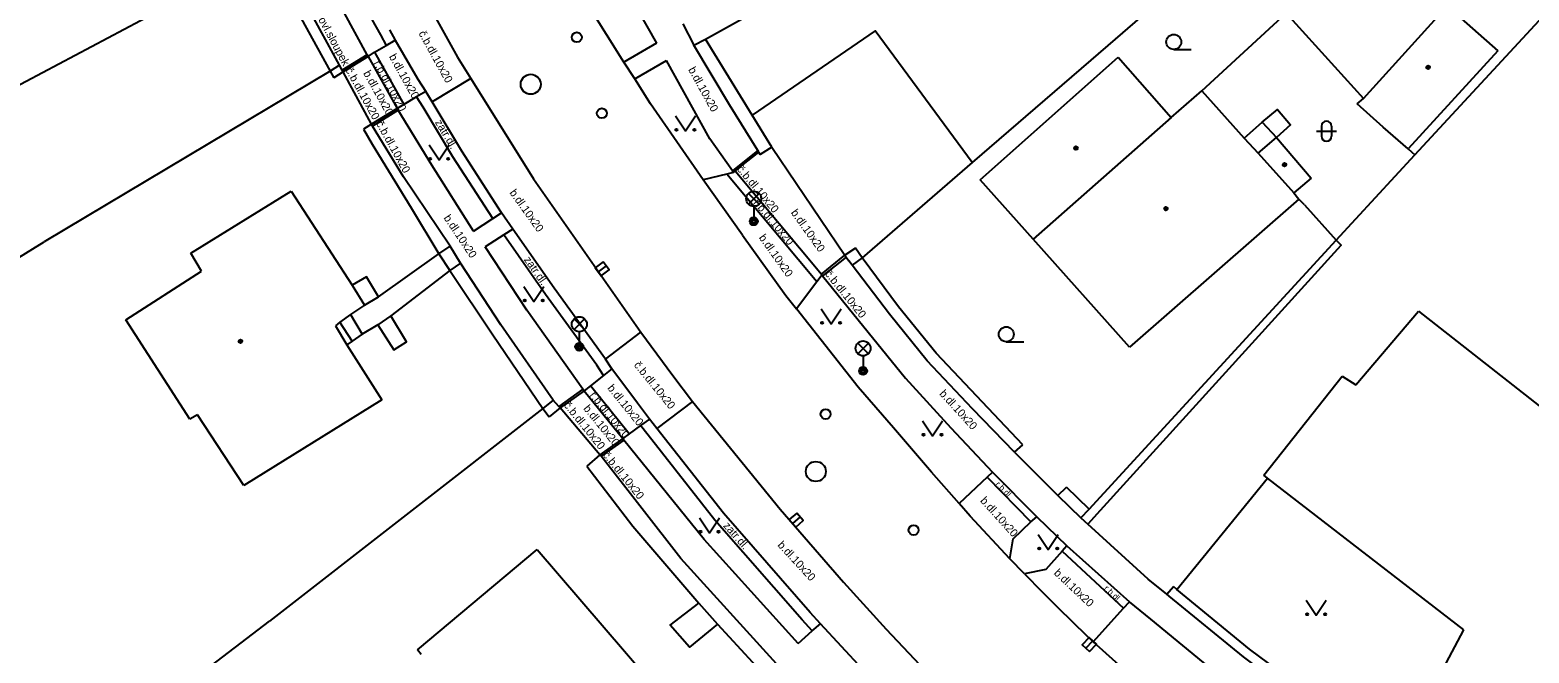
# Model space of a CAD drawing. Extents: x -600309 to -598967, y -1161267 to -1160292.
# Drawn here: x -599896.6 to -599821.6, y -1160568.7 to -1160537.6 of the extents above; entities that cross this region are included whole.
import ezdxf

# ---------------------------------------------------------------- set-up
doc = ezdxf.new("R2010")
doc.units = 0
for name, color, linetype in [('Level 10', 7, 'Continuous'), ('Level 11', 7, 'Continuous'), ('Level 27', 7, 'Continuous'), ('Level 28', 7, 'Continuous'), ('Level 33', 7, 'Continuous'), ('Level 36', 7, 'Continuous'), ('Level 39', 7, 'Continuous'), ('Level 40', 7, 'Continuous'), ('Level 42', 7, 'Continuous'), ('Level 5', 7, 'Continuous'), ('Level 51', 7, 'Continuous'), ('Level 7', 7, 'Continuous'), ('Level 8', 7, 'Continuous')]:
    doc.layers.add(name, color=color, linetype=linetype)

msp = doc.modelspace()

# ---------------------------------------------------------------- linework, layer by layer
at = {"layer": 'Level 10'}
for points in [[(-599860.95, -1160547.85), (-599862.92, -1160545.08), (-599865.55, -1160541.29), (-599866.34, -1160540.03), (-599866.88, -1160539.2), (-599868.62, -1160536.43), (-599869.23, -1160535.39), (-599870.41, -1160533.35), (-599873.09, -1160528.68)], [(-599876.62, -1160536.41), (-599875.2, -1160538.95), (-599874.54, -1160540.02)], [(-599874.54, -1160540.02), (-599876.46, -1160541.18)], [(-599867.8, -1160554.06), (-599870.37, -1160550.51), (-599872.43, -1160547.56), (-599873, -1160546.73), (-599874.98, -1160543.65), (-599876.46, -1160541.18)], [(-599860.95, -1160547.85), (-599858.79, -1160550.87), (-599858.26, -1160551.53)], [(-599855.18, -1160555.45), (-599858.26, -1160551.53)], [(-599867.8, -1160554.06), (-599866.04, -1160552.7)], [(-599866.04, -1160552.7), (-599864.43, -1160554.87), (-599863.46, -1160556.17)], [(-599853.41, -1160557.49), (-599855.18, -1160555.45)], [(-599863.46, -1160556.17), (-599865.24, -1160557.52)], [(-599853.91, -1160570.69), (-599857.06, -1160567.28), (-599857.57, -1160566.72), (-599861.91, -1160561.76), (-599865.24, -1160557.52)], [(-599851.51, -1160559.71), (-599853.41, -1160557.49)], [(-599847.59, -1160564.04), (-599849.57, -1160561.9), (-599850.12, -1160561.27), (-599851.51, -1160559.71)], [(-599846.86, -1160564.78), (-599847.59, -1160564.04)], [(-599846.86, -1160564.78), (-599845.97, -1160565.68), (-599845.16, -1160566.5)], [(-599843.75, -1160567.88), (-599845.16, -1160566.5)], [(-599840.81, -1160570.5), (-599842.3, -1160569.21), (-599843.42, -1160568.19), (-599843.75, -1160567.88)]]:
    msp.add_lwpolyline(points, dxfattribs=at)
at = {"layer": 'Level 11'}
for points in [[(-599879.66, -1160538.92), (-599879.71, -1160538.84), (-599884.54, -1160529.93), (-599883.76, -1160529.5), (-599883.3, -1160529.25)], [(-599883.76, -1160529.5), (-599882.14, -1160532.34), (-599879.05, -1160537.83), (-599878.77, -1160538.37)], [(-599867.5, -1160535.07), (-599867.23, -1160534.74), (-599867.18, -1160534.83), (-599865.25, -1160538.25)], [(-599862.81, -1160538.05), (-599859.35, -1160536.14)], [(-599879.66, -1160538.92), (-599879.34, -1160538.7), (-599878.77, -1160538.37), (-599878.32, -1160538.1)], [(-599878.59, -1160537.58), (-599878.32, -1160538.1), (-599877.18, -1160540.05), (-599876.79, -1160540.67)], [(-599849.47, -1160544.22), (-599854.33, -1160537.63), (-599860.47, -1160541.86)], [(-599879.71, -1160538.84), (-599880.96, -1160539.6)], [(-599879.34, -1160538.7), (-599877.88, -1160541.32)], [(-599865.25, -1160538.25), (-599866.88, -1160539.2)], [(-599879.66, -1160538.92), (-599880.91, -1160539.68)], [(-599879.66, -1160538.92), (-599878.21, -1160541.52)], [(-599866.34, -1160540.03), (-599864.75, -1160539.12)], [(-599861.4, -1160544.72), (-599861.46, -1160544.64), (-599862.58, -1160543.03), (-599864.75, -1160539.12)], [(-599874.54, -1160540.02), (-599871.4, -1160545.03), (-599870.47, -1160546.37), (-599866.04, -1160552.7)], [(-599876.79, -1160540.67), (-599877.24, -1160540.94), (-599877.88, -1160541.32), (-599878.21, -1160541.52)], [(-599873.44, -1160547.02), (-599875.43, -1160543.93), (-599876.91, -1160541.46), (-599877.24, -1160540.94)], [(-599876.46, -1160541.18), (-599876.79, -1160540.67)], [(-599878.21, -1160541.52), (-599879.5, -1160542.31)], [(-599878.16, -1160541.61), (-599879.45, -1160542.4)], [(-599874.4, -1160547.66), (-599876.48, -1160544.36), (-599878.16, -1160541.61), (-599878.21, -1160541.52)], [(-599834.98, -1160542.2), (-599834.21, -1160541.57), (-599833.56, -1160542.33), (-599834.27, -1160542.9699)], [(-599835.88, -1160543), (-599834.98, -1160542.2)], [(-599834.98, -1160542.2), (-599834.27, -1160542.9699)], [(-599860.19, -1160543.62), (-599861.46, -1160544.64)], [(-599861.32, -1160544.64), (-599860.14, -1160543.71)], [(-599827.68, -1160543.53), (-599827.35, -1160543.84)], [(-599861.4, -1160544.72), (-599861.73, -1160544.8), (-599862.92, -1160545.08)], [(-599857.24, -1160550.18), (-599861.73, -1160544.8)], [(-599861.4, -1160544.72), (-599861.32, -1160544.64)], [(-599861.32, -1160544.64), (-599857.01, -1160549.8), (-599856.98, -1160549.84)], [(-599874.4, -1160547.66), (-599873.44, -1160547.02), (-599873, -1160546.73)], [(-599872.43, -1160547.56), (-599872.88, -1160547.84), (-599873.82, -1160548.44)], [(-599867.9, -1160554.87), (-599868.24, -1160554.36), (-599870.8, -1160550.82), (-599872.88, -1160547.84)], [(-599868.87, -1160555.63), (-599868.93, -1160555.55), (-599871.74, -1160551.6), (-599873.82, -1160548.44)], [(-599879.15, -1160550.94), (-599876.14, -1160548.79)], [(-599876.14, -1160548.79), (-599875.58, -1160549.62)], [(-599857.01, -1160549.8), (-599855.84, -1160548.86)], [(-599855.77, -1160548.95), (-599856.95, -1160549.88)], [(-599879.15, -1160550.94), (-599879.74, -1160549.93), (-599880.4699, -1160550.36)], [(-599875.58, -1160549.62), (-599878.53, -1160551.89)], [(-599856.98, -1160549.84), (-599857.24, -1160550.18), (-599857.29, -1160550.25), (-599858.26, -1160551.53)], [(-599856.98, -1160549.84), (-599856.95, -1160549.88), (-599854.68, -1160552.71)], [(-599879.85, -1160551.36), (-599879.15, -1160550.94)], [(-599880.4699, -1160553.15), (-599881.08, -1160552.2)], [(-599880.55, -1160551.82), (-599879.9699, -1160552.81)], [(-599879.18, -1160552.33), (-599879.9699, -1160552.81)], [(-599878.53, -1160551.89), (-599879.18, -1160552.33)], [(-599879.18, -1160552.33), (-599878.38, -1160553.59), (-599877.74, -1160553.19), (-599878.53, -1160551.89)], [(-599879.9699, -1160552.81), (-599880.4699, -1160553.15)], [(-599854.68, -1160552.71), (-599852.81, -1160555.01)], [(-599880.4699, -1160553.15), (-599880.73, -1160553.33)], [(-599867.48, -1160554.54), (-599867.9, -1160554.87), (-599868.55, -1160555.39), (-599868.87, -1160555.63)], [(-599867.48, -1160554.54), (-599867.8, -1160554.06)], [(-599866.21, -1160556.25), (-599867.48, -1160554.54)], [(-599852.81, -1160555.01), (-599850.55, -1160557.49), (-599848.46, -1160559.7), (-599848.73, -1160559.95)], [(-599868.93, -1160555.55), (-599870.14, -1160556.42)], [(-599868.87, -1160555.63), (-599870.07, -1160556.49)], [(-599868.87, -1160555.63), (-599866.94, -1160558.02)], [(-599866.62, -1160557.78), (-599868.55, -1160555.39)], [(-599865.61, -1160557.05), (-599866.21, -1160556.25)], [(-599863.46, -1160556.17), (-599859.08, -1160561.55), (-599855.9, -1160565.2), (-599853.77, -1160567.56), (-599850.97, -1160570.52), (-599847.49, -1160573.95)], [(-599865.61, -1160557.05), (-599866.05, -1160557.37), (-599866.62, -1160557.78), (-599866.94, -1160558.02)], [(-599857.47, -1160567.64), (-599857.98, -1160567.09), (-599862.33, -1160562.11), (-599865.67, -1160557.86), (-599866.05, -1160557.37)], [(-599865.24, -1160557.52), (-599865.61, -1160557.05)], [(-599866.94, -1160558.02), (-599868.08, -1160558.83)], [(-599866.88, -1160558.1), (-599868.02, -1160558.91)], [(-599858.18, -1160568.27), (-599862.87, -1160563.07), (-599866.88, -1160558.1), (-599866.94, -1160558.02)], [(-599848.46, -1160559.7), (-599846.25, -1160561.93)], [(-599848.73, -1160559.95), (-599850.12, -1160561.27)], [(-599848.73, -1160559.95), (-599846.54, -1160562.18)], [(-599839.24, -1160565.57), (-599834.7199, -1160560)], [(-599847.59, -1160564.04), (-599847.42, -1160563.03), (-599846.54, -1160562.18), (-599846.25, -1160561.93), (-599844.74, -1160563.38), (-599844.97, -1160563.66)], [(-599844.74, -1160563.38), (-599841.61, -1160566.18)], [(-599844.97, -1160563.66), (-599845.79, -1160564.57), (-599846.86, -1160564.78)], [(-599844.97, -1160563.66), (-599841.91, -1160566.51)], [(-599862.2, -1160567.31), (-599863.6, -1160568.45), (-599864.57, -1160567.36), (-599863.13, -1160566.26)], [(-599843.42, -1160568.19), (-599841.91, -1160566.51), (-599841.61, -1160566.18)], [(-599830.84, -1160574.31), (-599834.18, -1160572.14), (-599837.34, -1160569.69), (-599840.544, -1160567.056), (-599841.61, -1160566.18)], [(-599858.18, -1160568.27), (-599857.47, -1160567.64), (-599857.06, -1160567.28)]]:
    msp.add_lwpolyline(points, dxfattribs=at)
at = {"layer": 'Level 27'}
for p, q in [((-599867.7695, -1160549.3906), (-599868.1705, -1160549.6894)), ((-599858.0802, -1160561.9373), (-599858.4598, -1160562.2627)), ((-599843.7924, -1160568.5011), (-599843.4476, -1160568.1389))]:
    msp.add_line(p, q, dxfattribs=at)
for points in [[(-599867.9189, -1160549.1902), (-599868.3198, -1160549.4889), (-599868.0211, -1160549.8898), (-599867.6202, -1160549.5911)], [(-599858.2429, -1160561.7475), (-599858.6225, -1160562.0729), (-599858.2971, -1160562.4525), (-599857.9175, -1160562.1271)], [(-599843.6113, -1160568.6734), (-599843.2666, -1160568.3113), (-599843.6287, -1160567.9666), (-599843.9734, -1160568.3287)]]:
    msp.add_lwpolyline(points, close=True, dxfattribs=at)
for centre in [(-599871.54, -1160540.31), (-599857.29, -1160559.67)]:
    msp.add_circle(centre, 0.5, dxfattribs=at)
at = {"layer": 'Level 28'}
for centre in [(-599869.24, -1160537.96), (-599867.98, -1160541.76), (-599856.8, -1160556.8), (-599852.4, -1160562.6)]:
    msp.add_circle(centre, 0.25, dxfattribs=at)
at = {"layer": 'Level 33'}
for p, q in [((-599860.655, -1160546.3), (-599860.125, -1160545.77)), ((-599860.655, -1160545.77), (-599860.125, -1160546.3)), ((-599860.39, -1160546.41), (-599860.39, -1160547.16)), ((-599869.375, -1160552.57), (-599868.845, -1160552.04)), ((-599869.375, -1160552.04), (-599868.845, -1160552.57)), ((-599869.11, -1160552.68), (-599869.11, -1160553.43)), ((-599855.195, -1160553.78), (-599854.665, -1160553.25)), ((-599855.195, -1160553.25), (-599854.665, -1160553.78)), ((-599854.93, -1160553.89), (-599854.93, -1160554.64))]:
    msp.add_line(p, q, dxfattribs=at)
for centre, radius in [((-599860.39, -1160546.035), 0.375), ((-599860.39, -1160547.16), 0.2), ((-599860.39, -1160547.16), 0.1445), ((-599860.39, -1160547.16), 0.0876), ((-599869.11, -1160552.305), 0.375), ((-599869.11, -1160553.43), 0.2), ((-599869.11, -1160553.43), 0.1445), ((-599869.11, -1160553.43), 0.0876), ((-599854.93, -1160553.515), 0.375), ((-599854.93, -1160554.64), 0.2), ((-599854.93, -1160554.64), 0.1445), ((-599854.93, -1160554.64), 0.0876)]:
    msp.add_circle(centre, radius, dxfattribs=at)
at = {"layer": 'Level 36'}
for p, q in [((-599839.4, -1160538.565), (-599838.525, -1160538.565)), ((-599832.016, -1160542.4059), (-599832.016, -1160542.9059)), ((-599831.516, -1160542.4059), (-599831.516, -1160542.9059)), ((-599832.266, -1160542.6559), (-599831.266, -1160542.6559)), ((-599847.77, -1160553.185), (-599846.895, -1160553.185))]:
    msp.add_line(p, q, dxfattribs=at)
for points in [[(-599864.31, -1160541.88), (-599863.81, -1160542.63), (-599863.31, -1160541.88)], [(-599876.61, -1160543.34), (-599876.11, -1160544.09), (-599875.61, -1160543.34)], [(-599871.89, -1160550.42), (-599871.39, -1160551.17), (-599870.89, -1160550.42)], [(-599857.03, -1160551.53), (-599856.53, -1160552.28), (-599856.03, -1160551.53)], [(-599851.96, -1160557.13), (-599851.46, -1160557.88), (-599850.96, -1160557.13)], [(-599863.1, -1160561.98), (-599862.6, -1160562.73), (-599862.1, -1160561.98)], [(-599846.17, -1160562.82), (-599845.67, -1160563.57), (-599845.17, -1160562.82)], [(-599832.78, -1160566.11), (-599832.28, -1160566.86), (-599831.78, -1160566.11)]]:
    msp.add_lwpolyline(points, dxfattribs=at)
for centre, radius in [((-599839.4001, -1160538.1899), 0.375), ((-599864.2602, -1160542.5798), 0.05), ((-599863.3608, -1160542.5798), 0.05), ((-599876.5602, -1160544.0398), 0.05), ((-599875.6608, -1160544.0398), 0.05), ((-599871.8402, -1160551.1198), 0.05), ((-599870.9408, -1160551.1198), 0.05), ((-599856.9802, -1160552.2298), 0.05), ((-599856.0808, -1160552.2298), 0.05), ((-599847.7701, -1160552.8099), 0.375), ((-599851.9102, -1160557.8298), 0.05), ((-599851.0108, -1160557.8298), 0.05), ((-599863.0502, -1160562.6798), 0.05), ((-599862.1508, -1160562.6798), 0.05), ((-599846.1202, -1160563.5198), 0.05), ((-599845.2208, -1160563.5198), 0.05), ((-599832.7302, -1160566.8098), 0.05), ((-599831.8308, -1160566.8098), 0.05)]:
    msp.add_circle(centre, radius, dxfattribs=at)
for centre, start, end in [((-599831.7657, -1160542.4062), 0, 180), ((-599831.7657, -1160542.9062), 180, 0)]:
    msp.add_arc(centre, 0.25, start, end, dxfattribs=at)
at = {"layer": 'Level 39'}
for centre, radius in [((-599826.69, -1160539.46), 0.09), ((-599826.69, -1160539.46), 0.0398), ((-599844.29, -1160543.5), 0.09), ((-599844.29, -1160543.5), 0.0398), ((-599833.86, -1160544.33), 0.09), ((-599833.86, -1160544.33), 0.0398), ((-599839.79, -1160546.53), 0.09), ((-599839.79, -1160546.53), 0.0398), ((-599886.05, -1160553.1599), 0.09), ((-599886.05, -1160553.1599), 0.0398)]:
    msp.add_circle(centre, radius, dxfattribs=at)
at = {"layer": 'Level 5'}
for points in [[(-599829.9099, -1160541.02), (-599825.73, -1160536.4099)], [(-599825.73, -1160536.4099), (-599823.2, -1160538.63)], [(-599890.2199, -1160536.71), (-599897.57, -1160540.6)], [(-599823.2, -1160538.63), (-599827.68, -1160543.53)], [(-599849.08, -1160545.08), (-599842.18, -1160538.96)], [(-599842.18, -1160538.96), (-599839.53, -1160541.9699)], [(-599839.53, -1160541.9699), (-599838, -1160540.64)], [(-599838, -1160540.64), (-599835.88, -1160543)], [(-599830.23, -1160541.29), (-599829.9099, -1160541.02)], [(-599828.94, -1160542.45), (-599830.23, -1160541.29)], [(-599839.53, -1160541.9699), (-599846.42, -1160548.05)], [(-599827.68, -1160543.53), (-599828.94, -1160542.45)], [(-599835.88, -1160543), (-599835.18, -1160543.75)], [(-599835.18, -1160543.75), (-599834.27, -1160542.9699)], [(-599834.27, -1160542.9699), (-599832.53, -1160545.01)], [(-599835.18, -1160543.75), (-599833.4, -1160545.74)], [(-599846.42, -1160548.05), (-599849.08, -1160545.08)], [(-599832.53, -1160545.01), (-599833.4, -1160545.74)], [(-599888.53, -1160548.75), (-599883.52, -1160545.65)], [(-599883.52, -1160545.65), (-599880.4699, -1160550.36)], [(-599833.15, -1160546.05), (-599841.62, -1160553.46)], [(-599833.4, -1160545.74), (-599833.15, -1160546.05)], [(-599841.62, -1160553.46), (-599846.42, -1160548.05)], [(-599888, -1160549.65), (-599888.53, -1160548.75)], [(-599891.77, -1160552.08), (-599888, -1160549.65)], [(-599880.4699, -1160550.36), (-599879.85, -1160551.36)], [(-599879.85, -1160551.36), (-599880.55, -1160551.82)], [(-599888.58, -1160557.06), (-599891.77, -1160552.08)], [(-599881.08, -1160552.2), (-599881.3, -1160552.38)], [(-599881.3, -1160552.38), (-599880.73, -1160553.33)], [(-599880.55, -1160551.82), (-599881.08, -1160552.2)], [(-599830.3, -1160555.33), (-599827.17, -1160551.6599)], [(-599827.17, -1160551.6599), (-599819.67, -1160557.53)], [(-599880.73, -1160553.33), (-599878.98, -1160556.09)], [(-599834.89, -1160559.86), (-599830.99, -1160554.9)], [(-599830.99, -1160554.9), (-599830.3, -1160555.33)], [(-599878.98, -1160556.09), (-599885.87, -1160560.37)], [(-599888.19, -1160556.84), (-599888.58, -1160557.06)], [(-599885.87, -1160560.37), (-599888.19, -1160556.84)], [(-599834.7199, -1160560), (-599834.89, -1160559.86)], [(-599824.9099, -1160567.59), (-599834.7199, -1160560)], [(-599877.2, -1160568.59), (-599871.21, -1160563.57)], [(-599871.21, -1160563.57), (-599863.5, -1160572.55)], [(-599827.02, -1160571.61), (-599826.96, -1160571.49), (-599824.9099, -1160567.59)], [(-599877.01, -1160568.82), (-599877.2, -1160568.59)]]:
    msp.add_lwpolyline(points, dxfattribs=at)
at = {"layer": 'Level 51'}
for points in [[(-599822.59, -1160520.9699), (-599842.7, -1160538.37)], [(-599838, -1160540.64), (-599833.79, -1160536.76)], [(-599833.79, -1160536.76), (-599829.9099, -1160541.02)], [(-599832.87, -1160546.34), (-599833.15, -1160546.05)], [(-599832.87, -1160546.34), (-599831.29, -1160548.11)], [(-599910.7, -1160557.35), (-599895.86, -1160548.19)], [(-599898.4699, -1160577.75), (-599884.6, -1160567.15)]]:
    msp.add_lwpolyline(points, dxfattribs=at)
at = {"layer": 'Level 7'}
for points in [[(-599831.29, -1160548.11), (-599827.35, -1160543.84), (-599817.41, -1160533.06), (-599805.46, -1160520.1)], [(-599880.91, -1160539.68), (-599880.96, -1160539.6), (-599881.09, -1160539.36), (-599885.84, -1160530.64)], [(-599886.36, -1160530.91), (-599881.57, -1160539.65)], [(-599863.38, -1160538.36), (-599862.81, -1160538.05)], [(-599859.49, -1160543.45), (-599860.47, -1160541.86), (-599862.81, -1160538.05)], [(-599859.49, -1160543.45), (-599860.07, -1160543.82), (-599860.14, -1160543.71), (-599860.19, -1160543.62), (-599861.61, -1160541.34), (-599863.38, -1160538.36)], [(-599842.7, -1160538.37), (-599849.47, -1160544.22), (-599854.97, -1160548.98)], [(-599881.09, -1160539.36), (-599881.57, -1160539.65)], [(-599881.57, -1160539.65), (-599895.86, -1160548.19)], [(-599881.57, -1160539.65), (-599881.38, -1160539.98)], [(-599880.91, -1160539.68), (-599881.38, -1160539.98)], [(-599879.5, -1160542.31), (-599879.89, -1160542.56)], [(-599879.89, -1160542.56), (-599879.46, -1160543.31), (-599877.52, -1160546.49), (-599876.14, -1160548.79)], [(-599875.57, -1160548.4), (-599877.89, -1160544.94), (-599879.45, -1160542.4), (-599879.5, -1160542.31)], [(-599876.14, -1160548.79), (-599875.57, -1160548.4)], [(-599855.31, -1160548.5), (-599855.84, -1160548.86)], [(-599854.9699, -1160548.98), (-599855.31, -1160548.5)], [(-599843.63, -1160561.55), (-599831.29, -1160548.11)], [(-599843.23, -1160561.79), (-599831.04, -1160548.36), (-599831.29, -1160548.11)], [(-599875.05, -1160549.25), (-599875.58, -1160549.62)], [(-599870.41, -1160556.11), (-599873.03, -1160552.33), (-599875.05, -1160549.25)], [(-599855.84, -1160548.86), (-599855.77, -1160548.95), (-599855.64, -1160549.13)], [(-599847.36, -1160558.71), (-599849.46, -1160556.54), (-599851.73, -1160554.14), (-599853.6, -1160551.81), (-599855.47, -1160549.36), (-599855.64, -1160549.13)], [(-599854.9699, -1160548.98), (-599855.47, -1160549.36)], [(-599846.94, -1160558.34), (-599851.27, -1160553.75), (-599853.16, -1160551.44), (-599854.9699, -1160548.98)], [(-599875.58, -1160549.62), (-599873.43, -1160552.84), (-599870.94, -1160556.52)], [(-599870.41, -1160556.11), (-599870.94, -1160556.52)], [(-599870.07, -1160556.49), (-599870.14, -1160556.42), (-599870.41, -1160556.11)], [(-599870.94, -1160556.52), (-599884.6, -1160567.15)], [(-599870.94, -1160556.52), (-599870.62, -1160556.94)], [(-599870.07, -1160556.49), (-599870.62, -1160556.94)], [(-599847.36, -1160558.71), (-599846.94, -1160558.34)], [(-599868.08, -1160558.83), (-599868.73, -1160559.41)], [(-599859.26, -1160569.28), (-599864.04, -1160564.02), (-599868.02, -1160558.91), (-599868.08, -1160558.83)], [(-599868.73, -1160559.41), (-599866.43, -1160562.4099), (-599863.13, -1160566.26)], [(-599845.2, -1160560.87), (-599844.76, -1160560.46)], [(-599843.63, -1160561.55), (-599844.76, -1160560.46)], [(-599845.2, -1160560.87), (-599844.04, -1160561.98), (-599843.7, -1160562.31)], [(-599844.04, -1160561.98), (-599843.63, -1160561.55)], [(-599843.23, -1160561.79), (-599843.7, -1160562.31)], [(-599831.01, -1160572.46), (-599833.45, -1160570.78), (-599835.92, -1160568.94), (-599839.636, -1160565.895), (-599839.74, -1160565.81), (-599839.42, -1160565.42)], [(-599830.79, -1160572), (-599833.16, -1160570.37), (-599835.61, -1160568.55), (-599839.24, -1160565.57), (-599839.42, -1160565.42)], [(-599863.13, -1160566.26), (-599862.2, -1160567.31)], [(-599862.2, -1160567.31), (-599859.88, -1160569.84)]]:
    msp.add_lwpolyline(points, dxfattribs=at)
at = {"layer": 'Level 8'}
for points in [[(-599863.94, -1160537.29), (-599863.38, -1160538.36)], [(-599879.5, -1160542.31), (-599880.91, -1160539.68)], [(-599859.49, -1160543.45), (-599855.84, -1160548.86)], [(-599875.05, -1160549.25), (-599875.57, -1160548.4)], [(-599868.08, -1160558.83), (-599870.07, -1160556.49)], [(-599847.36, -1160558.71), (-599845.2, -1160560.87)], [(-599839.74, -1160565.81), (-599840.68, -1160565.05), (-599843.7, -1160562.31)]]:
    msp.add_lwpolyline(points, dxfattribs=at)

# ---------------------------------------------------------------- texts
at = {"layer": 'Level 40'}
for s, height, rotation, p in [('č.b.dl.10x20', 0.399972, 299, (-599877.16, -1160537.76)), ('b.dl.10x20', 0.4, 299.148072, (-599878.64, -1160538.92)), ('č.b.dl.10x20', 0.399972, 299, (-599880.81, -1160539.6)), ('b.dl.10x20', 0.4, 299, (-599879.92, -1160539.75)), ('r.b.dl.10x20', 0.400002, 298.494233, (-599879.41, -1160539.25)), ('b.dl.10x20', 0.4, 298.873597, (-599863.68, -1160539.57)), ('č.b.dl.10x20', 0.399972, 299, (-599879.28, -1160542.27)), ('zatr.dl.', 0.4, 300.929631, (-599876.34, -1160542.21)), ('č.b.dl.10x20', 0.399918, 310, (-599861.26, -1160544.57)), ('b.dl.10x20', 0.4, 305.573556, (-599872.62, -1160545.73)), ('r.b.dl.10x20', 0.400002, 309.848894, (-599860.44, -1160546.25)), ('b.dl.10x20', 0.4, 303.842653, (-599875.91, -1160546.99)), ('b.dl.10x20', 0.4, 305.573556, (-599858.56, -1160546.73)), ('b.dl.10x20', 0.4, 305.573556, (-599860.16, -1160547.98)), ('zatr.dl.', 0.4, 304.926792, (-599871.9, -1160549.08)), ('č.b.dl.10x20', 0.399912, 309, (-599856.86, -1160549.8)), ('č.b.dl.10x20', 0.399972, 309.281925, (-599866.41, -1160554.36)), ('b.dl.10x20', 0.4, 308.921964, (-599867.73, -1160555.51)), ('r.b.dl.10x20', 0.400002, 309, (-599868.62, -1160555.87)), ('b.dl.10x20', 0.4, 312.34, (-599851.14, -1160555.8)), ('č.b.dl.10x20', 0.399972, 309, (-599869.91, -1160556.37)), ('b.dl.10x20', 0.4, 309, (-599868.93, -1160556.53)), ('č.b.dl.10x20', 0.399972, 309, (-599867.96, -1160558.86)), ('r.b.dl.', 0.3, 314, (-599848.33, -1160560.33)), ('b.dl.10x20', 0.4, 312.16, (-599849.1, -1160561.15)), ('zatr.dl.', 0.4, 311.185925, (-599861.94, -1160562.4)), ('b.dl.10x20', 0.4, 312.673403, (-599859.23, -1160563.37)), ('b.dl.10x20', 0.4, 316.61, (-599845.42, -1160564.78)), ('r.b.dl.', 0.3, 317, (-599842.91, -1160565.55))]:
    msp.add_text(s, height=height, rotation=rotation, dxfattribs=at).set_placement(p)
at = {"layer": 'Level 42'}
msp.add_text('ovl.sloupek', height=0.400002, rotation=298.107772, dxfattribs=at).set_placement((-599882.17, -1160537.07))

doc.saveas('drawing.dxf')
